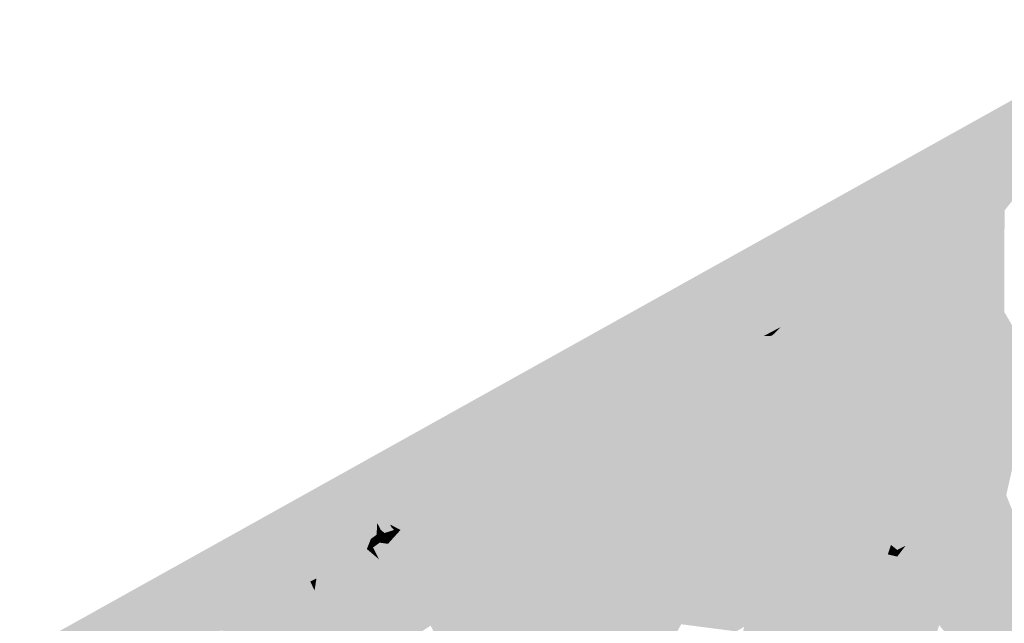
# Model space of a CAD drawing. Header units: metres. Extents: x 164696 to 183842, y 382615 to 387356.
# Tile 449 of 656: x 182644.88 to 182649.13, y 386615.56 to 386618.17. Entities that reach past the tile are written whole.
import ezdxf

# ---------------------------------------------------------------- set-up
doc = ezdxf.new("R2010")
doc.units = ezdxf.units.M
doc.layers.add('C3D-SURFACE_TINSURFACE', color=7, linetype='Continuous')

msp = doc.modelspace()

# ---------------------------------------------------------------- linework, layer by layer
at = {"layer": 'C3D-SURFACE_TINSURFACE', "color": 11, "linetype": 'Continuous', "lineweight": -3, "true_color": 0xff8585}
for points in [[(182649.7922, 386618.1737), (182644.8776, 386615.4343), (182646.3203, 386616.1903)], [(182649.7922, 386618.1737), (182646.3203, 386616.1903), (182647.9868, 386617.0392)], [(182649.7922, 386618.1737), (182647.9868, 386617.0392), (182648.8307, 386617.1893)], [(182649.0096, 386617.2774), (182649.7922, 386618.1737), (182648.8307, 386617.1893)], [(182649.0096, 386617.2774), (182649.042, 386617.2957), (182649.7922, 386618.1737)], [(182649.0744, 386617.3139), (182649.7922, 386618.1737), (182649.042, 386617.2957)], [(182649.0744, 386617.3139), (182649.1067, 386617.3321), (182649.7922, 386618.1737)], [(182649.1067, 386617.3321), (182649.1356, 386617.3486), (182649.7922, 386618.1737)], [(182649.0744, 386617.3139), (182649.042, 386617.2957), (182649.0797, 386616.9442)], [(182649.0744, 386617.3139), (182649.0797, 386616.9442), (182649.1067, 386617.3321)], [(182649.1067, 386617.3321), (182649.0797, 386616.9442), (182649.1346, 386616.91)], [(182649.1067, 386617.3321), (182649.1346, 386616.91), (182649.1356, 386617.3486)], [(182648.9772, 386617.2592), (182649.0096, 386617.2774), (182648.8307, 386617.1893)], [(182648.9772, 386617.2592), (182649.0797, 386616.9442), (182649.0096, 386617.2774)], [(182649.0096, 386617.2774), (182649.0797, 386616.9442), (182649.042, 386617.2957)], [(182648.9772, 386617.2592), (182648.8307, 386617.1893), (182648.9448, 386617.241)], [(182648.9448, 386617.241), (182648.8307, 386617.1893), (182648.9124, 386617.2228)], [(182649.0797, 386616.9442), (182648.9448, 386617.241), (182648.9124, 386617.2228)], [(182648.9772, 386617.2592), (182648.9448, 386617.241), (182649.0797, 386616.9442)], [(182648.787, 386617.1684), (182648.8307, 386617.1893), (182647.9868, 386617.0392)], [(182649.0797, 386616.9442), (182648.8307, 386617.1893), (182648.787, 386617.1684)], [(182648.9124, 386617.2228), (182648.8307, 386617.1893), (182648.88, 386617.2046)], [(182649.0797, 386616.9442), (182648.88, 386617.2046), (182648.8307, 386617.1893)], [(182649.0797, 386616.9442), (182648.9124, 386617.2228), (182648.88, 386617.2046)], [(182648.7432, 386617.1475), (182648.787, 386617.1684), (182647.9868, 386617.0392)], [(182648.6995, 386617.1265), (182648.7432, 386617.1475), (182647.9868, 386617.0392)], [(182649.0797, 386616.9442), (182648.7432, 386617.1475), (182648.6995, 386617.1265)], [(182649.0797, 386616.9442), (182648.787, 386617.1684), (182648.7432, 386617.1475)], [(182648.6558, 386617.1056), (182648.6995, 386617.1265), (182647.9868, 386617.0392)], [(182648.6121, 386617.0847), (182648.6558, 386617.1056), (182647.9868, 386617.0392)], [(182649.0797, 386616.9442), (182648.6558, 386617.1056), (182648.6121, 386617.0847)], [(182649.0797, 386616.9442), (182648.6995, 386617.1265), (182648.6558, 386617.1056)], [(182648.6121, 386617.0847), (182647.9868, 386617.0392), (182648.5732, 386617.0647)], [(182648.5732, 386617.0647), (182647.9868, 386617.0392), (182648.5417, 386617.0468)], [(182649.0797, 386616.9442), (182648.5732, 386617.0647), (182648.5417, 386617.0468)], [(182649.0797, 386616.9442), (182648.6121, 386617.0847), (182648.5732, 386617.0647)], [(182647.2856, 386616.3845), (182647.9868, 386617.0392), (182646.3203, 386616.1903)], [(182647.3154, 386616.3996), (182647.9868, 386617.0392), (182647.2856, 386616.3845)], [(182647.3154, 386616.3996), (182647.3452, 386616.4148), (182647.9868, 386617.0392)], [(182647.3452, 386616.4148), (182647.375, 386616.4299), (182647.9868, 386617.0392)], [(182647.4048, 386616.445), (182647.9868, 386617.0392), (182647.375, 386616.4299)], [(182647.4048, 386616.445), (182647.4346, 386616.4601), (182647.9868, 386617.0392)], [(182647.4346, 386616.4601), (182647.4644, 386616.4752), (182647.9868, 386617.0392)], [(182647.4644, 386616.4752), (182647.4942, 386616.4904), (182647.9868, 386617.0392)], [(182647.4942, 386616.4904), (182647.5639, 386616.523), (182647.9868, 386617.0392)], [(182647.5639, 386616.523), (182647.598, 386616.5412), (182647.9868, 386617.0392)], [(182647.598, 386616.5412), (182647.632, 386616.5594), (182647.9868, 386617.0392)], [(182647.632, 386616.5594), (182647.6661, 386616.5776), (182647.9868, 386617.0392)], [(182647.7001, 386616.5958), (182647.9868, 386617.0392), (182647.6661, 386616.5776)], [(182647.7001, 386616.5958), (182647.7342, 386616.614), (182647.9868, 386617.0392)], [(182647.7342, 386616.614), (182647.7682, 386616.6322), (182647.9868, 386617.0392)], [(182647.7682, 386616.6322), (182647.8118, 386616.6542), (182647.9868, 386617.0392)], [(182647.8118, 386616.6542), (182647.8609, 386616.6809), (182647.9868, 386617.0392)], [(182647.8609, 386616.6809), (182647.91, 386616.7076), (182647.9868, 386617.0392)], [(182648.0101, 386616.9974), (182647.9868, 386617.0392), (182647.91, 386616.7076)], [(182647.9868, 386617.0392), (182648.5102, 386617.0289), (182648.5417, 386617.0468)], [(182648.0101, 386616.9974), (182648.3178, 386616.9234), (182647.9868, 386617.0392)], [(182648.3178, 386616.9234), (182648.3526, 386616.9393), (182647.9868, 386617.0392)], [(182648.3841, 386616.9573), (182647.9868, 386617.0392), (182648.3526, 386616.9393)], [(182648.3841, 386616.9573), (182648.4156, 386616.9752), (182647.9868, 386617.0392)], [(182648.4156, 386616.9752), (182648.4472, 386616.9931), (182647.9868, 386617.0392)], [(182648.4472, 386616.9931), (182648.4787, 386617.011), (182647.9868, 386617.0392)], [(182647.9868, 386617.0392), (182648.4787, 386617.011), (182648.5102, 386617.0289)], [(182648.3374, 386616.4312), (182648.5102, 386617.0289), (182648.4787, 386617.011)], [(182649.0797, 386616.9442), (182648.5102, 386617.0289), (182648.3374, 386616.4312)], [(182649.0797, 386616.9442), (182648.5417, 386617.0468), (182648.5102, 386617.0289)], [(182648.0101, 386616.9974), (182647.91, 386616.7076), (182647.9591, 386616.7343)], [(182648.0273, 386616.9711), (182648.0101, 386616.9974), (182647.9591, 386616.7343)], [(182648.0444, 386616.9447), (182648.0273, 386616.9711), (182647.9591, 386616.7343)], [(182648.0273, 386616.9711), (182648.2807, 386616.9039), (182648.0101, 386616.9974)], [(182648.2807, 386616.9039), (182648.3178, 386616.9234), (182648.0101, 386616.9974)], [(182648.0444, 386616.9447), (182648.2807, 386616.9039), (182648.0273, 386616.9711)], [(182648.3044, 386616.492), (182648.4787, 386617.011), (182648.4472, 386616.9931)], [(182648.3044, 386616.492), (182648.3374, 386616.4312), (182648.4787, 386617.011)], [(182648.3044, 386616.492), (182648.4472, 386616.9931), (182648.4156, 386616.9752)], [(182648.3044, 386616.492), (182648.4156, 386616.9752), (182648.3841, 386616.9573)], [(182648.0444, 386616.9447), (182647.9591, 386616.7343), (182648.0081, 386616.7611)], [(182648.0616, 386616.9183), (182648.0444, 386616.9447), (182648.0081, 386616.7611)], [(182648.0444, 386616.9447), (182648.0616, 386616.9183), (182648.2436, 386616.8844)], [(182648.0444, 386616.9447), (182648.2436, 386616.8844), (182648.2807, 386616.9039)], [(182648.2331, 386616.6026), (182648.3526, 386616.9393), (182648.3178, 386616.9234)], [(182648.2331, 386616.6026), (182648.2488, 386616.5775), (182648.3526, 386616.9393)], [(182648.3526, 386616.9393), (182648.2488, 386616.5775), (182648.2645, 386616.5524)], [(182648.3841, 386616.9573), (182648.3526, 386616.9393), (182648.2645, 386616.5524)], [(182648.2802, 386616.5273), (182648.3841, 386616.9573), (182648.2645, 386616.5524)], [(182648.3044, 386616.492), (182648.3841, 386616.9573), (182648.2802, 386616.5273)], [(182649.0797, 386616.9442), (182648.3374, 386616.4312), (182648.3704, 386616.3705)], [(182649.197, 386616.7932), (182649.0797, 386616.9442), (182648.3704, 386616.3705)], [(182649.197, 386616.7932), (182649.1811, 386616.8252), (182649.0797, 386616.9442)], [(182649.1811, 386616.8252), (182649.1653, 386616.8572), (182649.0797, 386616.9442)], [(182649.1653, 386616.8572), (182649.1346, 386616.91), (182649.0797, 386616.9442)], [(182648.0616, 386616.9183), (182648.0081, 386616.7611), (182648.0582, 386616.7869)], [(182648.0787, 386616.8919), (182648.0616, 386616.9183), (182648.0582, 386616.7869)], [(182648.0959, 386616.8655), (182648.0787, 386616.8919), (182648.0582, 386616.7869)], [(182648.0616, 386616.9183), (182648.0787, 386616.8919), (182648.2065, 386616.8649)], [(182648.0616, 386616.9183), (182648.2065, 386616.8649), (182648.2436, 386616.8844)], [(182648.0959, 386616.8655), (182648.1694, 386616.8454), (182648.0787, 386616.8919)], [(182648.0787, 386616.8919), (182648.1694, 386616.8454), (182648.2065, 386616.8649)], [(182648.2018, 386616.6527), (182648.2807, 386616.9039), (182648.2436, 386616.8844)], [(182648.2175, 386616.6277), (182648.2807, 386616.9039), (182648.2018, 386616.6527)], [(182648.2175, 386616.6277), (182648.3178, 386616.9234), (182648.2807, 386616.9039)], [(182648.2175, 386616.6277), (182648.2331, 386616.6026), (182648.3178, 386616.9234)], [(182648.0959, 386616.8655), (182648.0582, 386616.7869), (182648.0953, 386616.8064)], [(182648.0959, 386616.8655), (182648.0953, 386616.8064), (182648.1323, 386616.8259)], [(182648.0959, 386616.8655), (182648.1323, 386616.8259), (182648.1694, 386616.8454)], [(182648.1293, 386616.8068), (182648.1694, 386616.8454), (182648.1323, 386616.8259)], [(182648.1293, 386616.8068), (182648.1674, 386616.7275), (182648.1694, 386616.8454)], [(182648.1674, 386616.7275), (182648.2436, 386616.8844), (182648.2065, 386616.8649)], [(182648.1674, 386616.7275), (182648.1861, 386616.6778), (182648.2436, 386616.8844)], [(182648.1674, 386616.7275), (182648.2065, 386616.8649), (182648.1694, 386616.8454)], [(182648.1861, 386616.6778), (182648.2018, 386616.6527), (182648.2436, 386616.8844)], [(182648.1674, 386616.7275), (182648.0953, 386616.8064), (182648.0582, 386616.7869)], [(182648.1293, 386616.8068), (182648.1323, 386616.8259), (182648.0953, 386616.8064)], [(182648.1674, 386616.7275), (182648.1293, 386616.8068), (182648.0953, 386616.8064)], [(182648.1861, 386616.6778), (182648.0081, 386616.7611), (182647.9591, 386616.7343)], [(182648.1674, 386616.7275), (182648.0582, 386616.7869), (182648.0081, 386616.7611)], [(182648.1674, 386616.7275), (182648.0081, 386616.7611), (182648.1861, 386616.6778)], [(182649.197, 386616.7932), (182648.3704, 386616.3705), (182649.218, 386616.7428)], [(182648.2018, 386616.6527), (182647.9591, 386616.7343), (182647.91, 386616.7076)], [(182648.1861, 386616.6778), (182647.9591, 386616.7343), (182648.2018, 386616.6527)], [(182648.3704, 386616.3705), (182648.3993, 386616.3143), (182649.218, 386616.7428)], [(182648.4244, 386616.2748), (182649.218, 386616.7428), (182648.3993, 386616.3143)], [(182648.4244, 386616.2748), (182649.233, 386616.7107), (182649.218, 386616.7428)], [(182647.8118, 386616.6542), (182648.2645, 386616.5524), (182647.8609, 386616.6809)], [(182648.2331, 386616.6026), (182647.91, 386616.7076), (182647.8609, 386616.6809)], [(182648.2331, 386616.6026), (182647.8609, 386616.6809), (182648.2488, 386616.5775)], [(182647.8609, 386616.6809), (182648.2645, 386616.5524), (182648.2488, 386616.5775)], [(182648.2175, 386616.6277), (182648.2018, 386616.6527), (182647.91, 386616.7076)], [(182648.2331, 386616.6026), (182648.2175, 386616.6277), (182647.91, 386616.7076)], [(182648.4244, 386616.2748), (182648.4495, 386616.2353), (182649.233, 386616.7107)], [(182649.233, 386616.7107), (182648.4495, 386616.2353), (182649.248, 386616.6786)], [(182648.4495, 386616.2353), (182649.0531, 386616.0804), (182649.248, 386616.6786)], [(182649.2629, 386616.6464), (182649.248, 386616.6786), (182649.0531, 386616.0804)], [(182648.3374, 386616.4312), (182647.7682, 386616.6322), (182647.7342, 386616.614)], [(182648.2802, 386616.5273), (182647.8118, 386616.6542), (182647.7682, 386616.6322)], [(182648.3044, 386616.492), (182648.2802, 386616.5273), (182647.7682, 386616.6322)], [(182648.3044, 386616.492), (182647.7682, 386616.6322), (182648.3374, 386616.4312)], [(182648.2802, 386616.5273), (182648.2645, 386616.5524), (182647.8118, 386616.6542)], [(182649.0771, 386616.0932), (182649.2629, 386616.6464), (182649.0531, 386616.0804)], [(182649.1011, 386616.106), (182649.2629, 386616.6464), (182649.0771, 386616.0932)], [(182649.1011, 386616.106), (182649.143, 386616.1184), (182649.2629, 386616.6464)], [(182647.5097, 386615.9724), (182647.7001, 386616.5958), (182647.6661, 386616.5776)], [(182647.5097, 386615.9724), (182647.5301, 386615.9383), (182647.7001, 386616.5958)], [(182647.5301, 386615.9383), (182648.3374, 386616.4312), (182647.7001, 386616.5958)], [(182648.3374, 386616.4312), (182647.7342, 386616.614), (182647.7001, 386616.5958)], [(182647.4389, 386616.1014), (182647.632, 386616.5594), (182647.598, 386616.5412)], [(182647.5097, 386615.9724), (182647.632, 386616.5594), (182647.4389, 386616.1014)], [(182647.5097, 386615.9724), (182647.6661, 386616.5776), (182647.632, 386616.5594)], [(182647.5639, 386616.523), (182647.4389, 386616.1014), (182647.598, 386616.5412)], [(182647.5299, 386616.5048), (182647.4389, 386616.1014), (182647.5639, 386616.523)], [(182647.4942, 386616.4904), (182647.4389, 386616.1014), (182647.5299, 386616.5048)], [(182647.4942, 386616.4904), (182647.5299, 386616.5048), (182647.5639, 386616.523)], [(182647.4048, 386616.445), (182647.4389, 386616.1014), (182647.4346, 386616.4601)], [(182647.4346, 386616.4601), (182647.4389, 386616.1014), (182647.4644, 386616.4752)], [(182647.4644, 386616.4752), (182647.4389, 386616.1014), (182647.4942, 386616.4904)], [(182647.375, 386616.4299), (182647.3452, 386616.4148), (182647.4389, 386616.1014)], [(182647.4048, 386616.445), (182647.375, 386616.4299), (182647.4389, 386616.1014)], [(182648.3704, 386616.3705), (182648.3374, 386616.4312), (182647.5301, 386615.9383)], [(182647.2558, 386616.3694), (182647.2856, 386616.3845), (182646.3203, 386616.1903)], [(182647.4389, 386616.1014), (182647.2856, 386616.3845), (182647.2558, 386616.3694)], [(182647.3154, 386616.3996), (182647.2856, 386616.3845), (182647.4389, 386616.1014)], [(182647.3452, 386616.4148), (182647.3154, 386616.3996), (182647.4389, 386616.1014)], [(182647.2247, 386616.3501), (182647.2558, 386616.3694), (182646.3203, 386616.1903)], [(182647.1731, 386616.3205), (182647.2247, 386616.3501), (182646.3203, 386616.1903)], [(182647.1731, 386616.3205), (182647.4389, 386616.1014), (182647.2247, 386616.3501)], [(182647.4389, 386616.1014), (182647.2558, 386616.3694), (182647.2247, 386616.3501)], [(182648.3704, 386616.3705), (182647.5301, 386615.9383), (182647.5505, 386615.9042)], [(182648.3993, 386616.3143), (182648.3704, 386616.3705), (182647.5505, 386615.9042)], [(182647.1215, 386616.2908), (182647.1731, 386616.3205), (182646.3203, 386616.1903)], [(182647.1215, 386616.2908), (182646.3203, 386616.1903), (182647.0699, 386616.2612)], [(182647.1215, 386616.2908), (182647.0699, 386616.2612), (182647.4389, 386616.1014)], [(182647.1731, 386616.3205), (182647.1215, 386616.2908), (182647.4389, 386616.1014)], [(182647.578, 386615.8497), (182648.3993, 386616.3143), (182647.5505, 386615.9042)], [(182648.2144, 386615.6598), (182648.3993, 386616.3143), (182647.578, 386615.8497)], [(182648.239, 386615.6726), (182648.3993, 386616.3143), (182648.2144, 386615.6598)], [(182648.239, 386615.6726), (182648.4244, 386616.2748), (182648.3993, 386616.3143)], [(182647.0183, 386616.2315), (182647.0699, 386616.2612), (182646.3203, 386616.1903)], [(182647.4389, 386616.1014), (182647.0699, 386616.2612), (182647.0183, 386616.2315)], [(182648.4244, 386616.2748), (182648.239, 386615.6726), (182648.2636, 386615.6853)], [(182648.4244, 386616.2748), (182648.2636, 386615.6853), (182648.2881, 386615.698)], [(182648.4244, 386616.2748), (182648.2881, 386615.698), (182648.4495, 386616.2353)], [(182646.9728, 386616.2036), (182647.0183, 386616.2315), (182646.3203, 386616.1903)], [(182647.4629, 386616.0422), (182647.0183, 386616.2315), (182646.9728, 386616.2036)], [(182647.4629, 386616.0422), (182647.4389, 386616.1014), (182647.0183, 386616.2315)], [(182648.3127, 386615.7108), (182648.4495, 386616.2353), (182648.2881, 386615.698)], [(182648.4495, 386616.2353), (182648.3127, 386615.7108), (182648.3373, 386615.7235)], [(182648.4747, 386616.1958), (182648.4495, 386616.2353), (182648.3373, 386615.7235)], [(182648.4495, 386616.2353), (182649.0292, 386616.0676), (182649.0531, 386616.0804)], [(182648.4495, 386616.2353), (182648.4747, 386616.1958), (182649.0292, 386616.0676)], [(182645.8204, 386615.5723), (182646.3203, 386616.1903), (182644.8776, 386615.4343)], [(182645.8204, 386615.5723), (182645.919, 386615.6352), (182646.3203, 386616.1903)], [(182645.9459, 386615.6488), (182646.3203, 386616.1903), (182645.919, 386615.6352)], [(182645.9728, 386615.6625), (182646.3203, 386616.1903), (182645.9459, 386615.6488)], [(182645.9996, 386615.6761), (182646.3203, 386616.1903), (182645.9728, 386615.6625)], [(182645.9996, 386615.6761), (182646.0265, 386615.6897), (182646.3203, 386616.1903)], [(182646.0265, 386615.6897), (182646.0534, 386615.7033), (182646.3203, 386616.1903)], [(182646.0534, 386615.7033), (182646.0803, 386615.717), (182646.3203, 386616.1903)], [(182646.0803, 386615.717), (182646.1071, 386615.7306), (182646.3203, 386616.1903)], [(182646.1071, 386615.7306), (182646.1933, 386615.8862), (182646.3203, 386616.1903)], [(182646.3203, 386616.1903), (182646.1875, 386615.8299), (182646.1734, 386615.7643)], [(182646.3203, 386616.1903), (182646.1734, 386615.7643), (182646.2024, 386615.7794)], [(182646.3203, 386616.1903), (182646.1933, 386615.8862), (182646.1875, 386615.8299)], [(182646.3203, 386616.1903), (182646.2024, 386615.7794), (182646.2465, 386615.8057)], [(182646.3203, 386616.1903), (182646.2465, 386615.8057), (182646.351, 386616.1398)], [(182646.9483, 386616.19), (182646.9728, 386616.2036), (182646.3203, 386616.1903)], [(182646.3203, 386616.1903), (182646.351, 386616.1398), (182646.682, 386616.0471)], [(182646.7276, 386616.0669), (182646.3203, 386616.1903), (182646.682, 386616.0471)], [(182646.7521, 386616.0806), (182646.3203, 386616.1903), (182646.7276, 386616.0669)], [(182646.7766, 386616.0942), (182646.3203, 386616.1903), (182646.7521, 386616.0806)], [(182646.7766, 386616.0942), (182646.8012, 386616.1079), (182646.3203, 386616.1903)], [(182646.8012, 386616.1079), (182646.8257, 386616.1216), (182646.3203, 386616.1903)], [(182646.8257, 386616.1216), (182646.8502, 386616.1353), (182646.3203, 386616.1903)], [(182646.8502, 386616.1353), (182646.8747, 386616.1489), (182646.3203, 386616.1903)], [(182646.8992, 386616.1626), (182646.3203, 386616.1903), (182646.8747, 386616.1489)], [(182646.9237, 386616.1763), (182646.3203, 386616.1903), (182646.8992, 386616.1626)], [(182646.9237, 386616.1763), (182646.9483, 386616.19), (182646.3203, 386616.1903)], [(182647.4765, 386616.0164), (182646.8992, 386616.1626), (182646.8747, 386616.1489)], [(182647.4765, 386616.0164), (182646.9237, 386616.1763), (182646.8992, 386616.1626)], [(182647.4765, 386616.0164), (182646.9483, 386616.19), (182646.9237, 386616.1763)], [(182647.4629, 386616.0422), (182646.9728, 386616.2036), (182646.9483, 386616.19)], [(182647.4765, 386616.0164), (182647.4629, 386616.0422), (182646.9483, 386616.19)], [(182648.4747, 386616.1958), (182648.3373, 386615.7235), (182648.3618, 386615.7362)], [(182648.4998, 386616.1563), (182648.4747, 386616.1958), (182648.3618, 386615.7362)], [(182648.4747, 386616.1958), (182649.0052, 386616.0548), (182649.0292, 386616.0676)], [(182648.4747, 386616.1958), (182648.9812, 386616.0421), (182649.0052, 386616.0548)], [(182648.4747, 386616.1958), (182648.4998, 386616.1563), (182648.9812, 386616.0421)], [(182646.2905, 386615.8321), (182646.351, 386616.1398), (182646.2465, 386615.8057)], [(182646.2905, 386615.8321), (182646.3922, 386616.0574), (182646.351, 386616.1398)], [(182646.351, 386616.1398), (182646.3922, 386616.0574), (182646.6294, 386616.0205)], [(182646.682, 386616.0471), (182646.351, 386616.1398), (182646.6294, 386616.0205)], [(182646.8257, 386616.1216), (182646.6951, 386615.7284), (182646.6473, 386615.5678)], [(182646.8257, 386616.1216), (182646.6473, 386615.5678), (182646.6543, 386615.5536)], [(182646.8257, 386616.1216), (182646.6543, 386615.5536), (182646.8502, 386616.1353)], [(182646.8502, 386616.1353), (182646.6543, 386615.5536), (182646.6852, 386615.4919)], [(182646.8502, 386616.1353), (182646.6852, 386615.4919), (182646.8747, 386616.1489)], [(182647.4765, 386616.0164), (182646.8747, 386616.1489), (182646.6852, 386615.4919)], [(182646.8012, 386616.1079), (182646.6951, 386615.7284), (182646.8257, 386616.1216)], [(182648.4998, 386616.1563), (182648.3618, 386615.7362), (182648.4287, 386615.7637)], [(182648.4998, 386616.1563), (182648.4287, 386615.7637), (182648.5408, 386616.0966)], [(182648.4998, 386616.1563), (182648.5265, 386616.123), (182648.9812, 386616.0421)], [(182648.4998, 386616.1563), (182648.5408, 386616.0966), (182648.5265, 386616.123)], [(182648.5265, 386616.123), (182648.9572, 386616.0293), (182648.9812, 386616.0421)], [(182648.5265, 386616.123), (182648.9332, 386616.0165), (182648.9572, 386616.0293)], [(182648.5265, 386616.123), (182648.9092, 386616.0037), (182648.9332, 386616.0165)], [(182648.5265, 386616.123), (182648.5408, 386616.0966), (182648.9092, 386616.0037)], [(182646.7521, 386616.0806), (182646.7276, 386616.0669), (182646.6029, 386615.6581)], [(182646.7521, 386616.0806), (182646.6029, 386615.6581), (182646.6132, 386615.6372)], [(182646.7521, 386616.0806), (182646.6132, 386615.6372), (182646.6145, 386615.6346)], [(182646.7521, 386616.0806), (182646.6145, 386615.6346), (182646.6535, 386615.7247)], [(182646.7766, 386616.0942), (182646.7521, 386616.0806), (182646.6535, 386615.7247)], [(182646.7766, 386616.0942), (182646.6535, 386615.7247), (182646.655, 386615.7147)], [(182646.7766, 386616.0942), (182646.655, 386615.7147), (182646.6695, 386615.7201)], [(182646.7766, 386616.0942), (182646.6695, 386615.7201), (182646.6756, 386615.7236)], [(182646.7766, 386616.0942), (182646.6756, 386615.7236), (182646.8012, 386616.1079)], [(182646.8012, 386616.1079), (182646.6756, 386615.7236), (182646.6833, 386615.7079)], [(182646.8012, 386616.1079), (182646.6833, 386615.7079), (182646.6951, 386615.7284)], [(182647.5097, 386615.9724), (182647.4389, 386616.1014), (182647.4629, 386616.0422)], [(182648.4287, 386615.7637), (182648.5551, 386616.0703), (182648.5408, 386616.0966)], [(182648.9092, 386616.0037), (182648.5408, 386616.0966), (182648.8852, 386615.991)], [(182648.5551, 386616.0703), (182648.8852, 386615.991), (182648.5408, 386616.0966)], [(182649.0531, 386616.0804), (182648.9049, 386615.4935), (182649.446, 386615.3444)], [(182649.0531, 386616.0804), (182649.0292, 386616.0676), (182648.9049, 386615.4935)], [(182649.143, 386616.1184), (182649.0531, 386616.0804), (182649.446, 386615.3444)], [(182649.0771, 386616.0932), (182649.0531, 386616.0804), (182649.143, 386616.1184)], [(182649.1011, 386616.106), (182649.0771, 386616.0932), (182649.143, 386616.1184)], [(182646.2905, 386615.8321), (182646.3345, 386615.8585), (182646.3922, 386616.0574)], [(182646.3345, 386615.8585), (182646.4077, 386616.0274), (182646.3922, 386616.0574)], [(182646.3922, 386616.0574), (182646.4077, 386616.0274), (182646.5768, 386615.994)], [(182646.3922, 386616.0574), (182646.5768, 386615.994), (182646.6294, 386616.0205)], [(182646.7276, 386616.0669), (182646.682, 386616.0471), (182646.572, 386615.7208)], [(182646.7276, 386616.0669), (182646.572, 386615.7208), (182646.5823, 386615.6999)], [(182646.572, 386615.7208), (182646.682, 386616.0471), (182646.6294, 386616.0205)], [(182646.7276, 386616.0669), (182646.5823, 386615.6999), (182646.5926, 386615.679)], [(182646.7276, 386616.0669), (182646.5926, 386615.679), (182646.6029, 386615.6581)], [(182647.5097, 386615.9724), (182647.4629, 386616.0422), (182647.4765, 386616.0164)], [(182648.4962, 386615.7963), (182648.5551, 386616.0703), (182648.4287, 386615.7637)], [(182648.4962, 386615.7963), (182648.5695, 386616.044), (182648.5551, 386616.0703)], [(182648.4962, 386615.7963), (182648.5838, 386616.0176), (182648.5695, 386616.044)], [(182648.5551, 386616.0703), (182648.852, 386615.9738), (182648.8852, 386615.991)], [(182648.5695, 386616.044), (182648.852, 386615.9738), (182648.5551, 386616.0703)], [(182648.5695, 386616.044), (182648.816, 386615.9552), (182648.852, 386615.9738)], [(182648.5695, 386616.044), (182648.5838, 386616.0176), (182648.816, 386615.9552)], [(182648.9572, 386616.0293), (182648.853, 386615.5554), (182648.9812, 386616.0421)], [(182648.9812, 386616.0421), (182648.853, 386615.5554), (182648.9049, 386615.4935)], [(182649.0292, 386616.0676), (182649.0052, 386616.0548), (182648.9049, 386615.4935)], [(182649.0052, 386616.0548), (182648.9812, 386616.0421), (182648.9049, 386615.4935)], [(182646.3345, 386615.8585), (182646.3899, 386615.9403), (182646.4077, 386616.0274)], [(182646.4233, 386615.9974), (182646.4077, 386616.0274), (182646.3899, 386615.9403)], [(182646.4233, 386615.9974), (182646.3899, 386615.9403), (182646.396, 386615.9287)], [(182646.4233, 386615.9974), (182646.396, 386615.9287), (182646.4207, 386615.9467)], [(182646.4077, 386616.0274), (182646.4233, 386615.9974), (182646.485, 386615.9791)], [(182646.4077, 386616.0274), (182646.485, 386615.9791), (182646.4789, 386615.9908)], [(182646.4077, 386616.0274), (182646.4789, 386615.9908), (182646.5549, 386615.9829)], [(182646.4077, 386616.0274), (182646.5549, 386615.9829), (182646.5768, 386615.994)], [(182646.4389, 386615.9675), (182646.4233, 386615.9974), (182646.4207, 386615.9467)], [(182646.4389, 386615.9675), (182646.485, 386615.9791), (182646.4233, 386615.9974)], [(182646.572, 386615.7208), (182646.5768, 386615.994), (182646.5549, 386615.9829)], [(182646.572, 386615.7208), (182646.6294, 386616.0205), (182646.5768, 386615.994)], [(182647.4765, 386616.0164), (182646.6852, 386615.4919), (182647.5301, 386615.9383)], [(182647.5097, 386615.9724), (182647.4765, 386616.0164), (182647.5301, 386615.9383)], [(182648.5982, 386615.9913), (182648.5838, 386616.0176), (182648.4962, 386615.7963)], [(182648.5838, 386616.0176), (182648.78, 386615.9366), (182648.816, 386615.9552)], [(182648.5982, 386615.9913), (182648.78, 386615.9366), (182648.5838, 386616.0176)], [(182648.9092, 386616.0037), (182648.8026, 386615.6245), (182648.8278, 386615.59)], [(182648.9092, 386616.0037), (182648.8852, 386615.991), (182648.8026, 386615.6245)], [(182648.9332, 386616.0165), (182648.8278, 386615.59), (182648.853, 386615.5554)], [(182648.9092, 386616.0037), (182648.8278, 386615.59), (182648.9332, 386616.0165)], [(182648.9332, 386616.0165), (182648.853, 386615.5554), (182648.9572, 386616.0293)], [(182646.4389, 386615.9675), (182646.4207, 386615.9467), (182646.4253, 386615.9313)], [(182646.4544, 386615.9375), (182646.4389, 386615.9675), (182646.4253, 386615.9313)], [(182646.4389, 386615.9675), (182646.497, 386615.9675), (182646.485, 386615.9791)], [(182646.4389, 386615.9675), (182646.4544, 386615.9375), (182646.463, 386615.9392)], [(182646.4389, 386615.9675), (182646.463, 386615.9392), (182646.4552, 386615.9542)], [(182646.4389, 386615.9675), (182646.4552, 386615.9542), (182646.497, 386615.9675)], [(182646.47, 386615.9075), (182646.5084, 386615.95), (182646.4708, 386615.9252)], [(182646.572, 386615.7208), (182646.5084, 386615.95), (182646.47, 386615.9075)], [(182646.572, 386615.7208), (182646.5371, 386615.9011), (182646.5084, 386615.95)], [(182646.572, 386615.7208), (182646.5549, 386615.9829), (182646.5371, 386615.9011)], [(182648.5982, 386615.9913), (182648.4962, 386615.7963), (182648.5636, 386615.8289)], [(182648.5982, 386615.9913), (182648.5636, 386615.8289), (182648.6125, 386615.965)], [(182648.6125, 386615.965), (182648.5636, 386615.8289), (182648.6269, 386615.9386)], [(182648.5982, 386615.9913), (182648.6125, 386615.965), (182648.78, 386615.9366)], [(182648.6125, 386615.965), (182648.7439, 386615.918), (182648.78, 386615.9366)], [(182648.6125, 386615.965), (182648.6269, 386615.9386), (182648.7439, 386615.918)], [(182648.7253, 386615.7515), (182648.7521, 386615.7012), (182648.816, 386615.9552)], [(182648.7253, 386615.7515), (182648.816, 386615.9552), (182648.78, 386615.9366)], [(182648.7521, 386615.7012), (182648.7774, 386615.659), (182648.852, 386615.9738)], [(182648.816, 386615.9552), (182648.7521, 386615.7012), (182648.852, 386615.9738)], [(182648.8852, 386615.991), (182648.7774, 386615.659), (182648.8026, 386615.6245)], [(182648.8852, 386615.991), (182648.852, 386615.9738), (182648.7774, 386615.659)], [(182646.3345, 386615.8585), (182646.3614, 386615.8746), (182646.3899, 386615.9403)], [(182646.47, 386615.9075), (182646.4339, 386615.9124), (182646.4052, 386615.8915)], [(182646.572, 386615.7208), (182646.47, 386615.9075), (182646.4052, 386615.8915)], [(182646.4544, 386615.9375), (182646.4253, 386615.9313), (182646.4303, 386615.9217)], [(182646.47, 386615.9075), (182646.4544, 386615.9375), (182646.4303, 386615.9217)], [(182646.47, 386615.9075), (182646.4303, 386615.9217), (182646.4339, 386615.9124)], [(182646.47, 386615.9075), (182646.463, 386615.9392), (182646.4544, 386615.9375)], [(182646.47, 386615.9075), (182646.4708, 386615.9252), (182646.463, 386615.9392)], [(182647.5301, 386615.9383), (182646.6852, 386615.4919), (182646.7072, 386615.4522)], [(182647.5505, 386615.9042), (182647.5301, 386615.9383), (182646.7072, 386615.4522)], [(182648.631, 386615.8616), (182648.6269, 386615.9386), (182648.5636, 386615.8289)], [(182648.7439, 386615.918), (182648.6269, 386615.9386), (182648.7079, 386615.8995)], [(182648.7079, 386615.8995), (182648.6269, 386615.9386), (182648.6447, 386615.9026)], [(182648.631, 386615.8616), (182648.6447, 386615.9026), (182648.6269, 386615.9386)], [(182648.6984, 386615.8019), (182648.7253, 386615.7515), (182648.7439, 386615.918)], [(182648.6984, 386615.8019), (182648.7439, 386615.918), (182648.7079, 386615.8995)], [(182648.7439, 386615.918), (182648.7253, 386615.7515), (182648.78, 386615.9366)], [(182646.1071, 386615.7306), (182646.1277, 386615.741), (182646.1933, 386615.8862)], [(182646.572, 386615.7208), (182646.3614, 386615.8746), (182646.3345, 386615.8585)], [(182646.572, 386615.7208), (182646.4307, 386615.8407), (182646.3614, 386615.8746)], [(182646.572, 386615.7208), (182646.4052, 386615.8915), (182646.4307, 386615.8407)], [(182647.5505, 386615.9042), (182646.7072, 386615.4522), (182646.7291, 386615.4124)], [(182647.578, 386615.8497), (182647.5505, 386615.9042), (182646.7291, 386615.4124)], [(182648.6719, 386615.8809), (182648.6447, 386615.9026), (182648.631, 386615.8616)], [(182648.6716, 386615.8522), (182648.6719, 386615.8809), (182648.631, 386615.8616)], [(182648.7079, 386615.8995), (182648.6447, 386615.9026), (182648.6719, 386615.8809)], [(182648.6716, 386615.8522), (182648.6984, 386615.8019), (182648.7079, 386615.8995)], [(182648.6716, 386615.8522), (182648.7079, 386615.8995), (182648.6719, 386615.8809)], [(182646.572, 386615.7208), (182646.2905, 386615.8321), (182646.2465, 386615.8057)], [(182646.572, 386615.7208), (182646.3345, 386615.8585), (182646.2905, 386615.8321)], [(182647.578, 386615.8497), (182646.7291, 386615.4124), (182647.4054, 386615.2366)], [(182647.4303, 386615.2508), (182647.578, 386615.8497), (182647.4054, 386615.2366)], [(182647.6022, 386615.8057), (182647.578, 386615.8497), (182647.4303, 386615.2508)], [(182648.2144, 386615.6598), (182647.578, 386615.8497), (182648.1899, 386615.6471)], [(182648.1899, 386615.6471), (182647.578, 386615.8497), (182647.6022, 386615.8057)], [(182648.4962, 386615.7963), (182648.7253, 386615.7515), (182648.5636, 386615.8289)], [(182648.6984, 386615.8019), (182648.631, 386615.8616), (182648.5636, 386615.8289)], [(182648.6984, 386615.8019), (182648.5636, 386615.8289), (182648.7253, 386615.7515)], [(182648.6984, 386615.8019), (182648.6716, 386615.8522), (182648.631, 386615.8616)], [(182646.2024, 386615.7794), (182646.1734, 386615.7643), (182646.4129, 386615.6978)], [(182646.5926, 386615.679), (182646.2465, 386615.8057), (182646.2024, 386615.7794)], [(182646.5926, 386615.679), (182646.2024, 386615.7794), (182646.6029, 386615.6581)], [(182646.2024, 386615.7794), (182646.6132, 386615.6372), (182646.6029, 386615.6581)], [(182646.2024, 386615.7794), (182646.4129, 386615.6978), (182646.6145, 386615.6346)], [(182646.2024, 386615.7794), (182646.6145, 386615.6346), (182646.6132, 386615.6372)], [(182646.5823, 386615.6999), (182646.572, 386615.7208), (182646.2465, 386615.8057)], [(182646.5823, 386615.6999), (182646.2465, 386615.8057), (182646.5926, 386615.679)], [(182647.6022, 386615.8057), (182647.4303, 386615.2508), (182647.4551, 386615.265)], [(182647.6022, 386615.8057), (182647.4551, 386615.265), (182647.4799, 386615.2792)], [(182647.6363, 386615.7429), (182647.6022, 386615.8057), (182647.4799, 386615.2792)], [(182648.1899, 386615.6471), (182647.6022, 386615.8057), (182648.1653, 386615.6343)], [(182647.6022, 386615.8057), (182648.1408, 386615.6216), (182648.1653, 386615.6343)], [(182648.1408, 386615.6216), (182647.6022, 386615.8057), (182648.1121, 386615.608)], [(182648.1121, 386615.608), (182647.6022, 386615.8057), (182647.6363, 386615.7429)], [(182648.4962, 386615.7963), (182648.4287, 386615.7637), (182648.7521, 386615.7012)], [(182648.4962, 386615.7963), (182648.7521, 386615.7012), (182648.7253, 386615.7515)], [(182646.0806, 386615.273), (182646.1223, 386615.6411), (182646.1277, 386615.741)], [(182646.0806, 386615.273), (182646.1277, 386615.741), (182646.1071, 386615.7306)], [(182647.6363, 386615.7429), (182647.4799, 386615.2792), (182647.5048, 386615.2934)], [(182647.6363, 386615.7429), (182647.5048, 386615.2934), (182647.5296, 386615.3076)], [(182647.6363, 386615.7429), (182647.5296, 386615.3076), (182647.6508, 386615.717)], [(182648.1121, 386615.608), (182647.6363, 386615.7429), (182647.6508, 386615.717)], [(182648.3373, 386615.7235), (182648.8026, 386615.6245), (182648.3618, 386615.7362)], [(182648.4287, 386615.7637), (182648.3618, 386615.7362), (182648.8026, 386615.6245)], [(182648.4287, 386615.7637), (182648.7774, 386615.659), (182648.7521, 386615.7012)], [(182648.4287, 386615.7637), (182648.8026, 386615.6245), (182648.7774, 386615.659)], [(182646.0534, 386615.7033), (182646.0245, 386615.3122), (182646.0803, 386615.717)], [(182646.0803, 386615.717), (182646.0245, 386615.3122), (182646.0806, 386615.273)], [(182646.0265, 386615.6897), (182646.0245, 386615.3122), (182646.0534, 386615.7033)], [(182646.0803, 386615.717), (182646.0806, 386615.273), (182646.1071, 386615.7306)], [(182646.0806, 386615.273), (182646.1523, 386615.7059), (182646.1223, 386615.6411)], [(182646.0806, 386615.273), (182646.1593, 386615.6954), (182646.1523, 386615.7059)], [(182646.0806, 386615.273), (182646.1467, 386615.2169), (182646.1593, 386615.6954)], [(182646.1467, 386615.2169), (182646.5122, 386615.5231), (182646.1593, 386615.6954)], [(182647.6508, 386615.717), (182647.5296, 386615.3076), (182647.5545, 386615.3218)], [(182647.6652, 386615.6912), (182647.6508, 386615.717), (182647.5545, 386615.3218)], [(182648.1121, 386615.608), (182647.6508, 386615.717), (182648.0781, 386615.5881)], [(182648.0781, 386615.5881), (182647.6508, 386615.717), (182647.6652, 386615.6912)], [(182648.2881, 386615.698), (182648.2636, 386615.6853), (182648.6555, 386614.9737)], [(182648.3127, 386615.7108), (182648.2881, 386615.698), (182648.6555, 386614.9737)], [(182648.3127, 386615.7108), (182648.8278, 386615.59), (182648.3373, 386615.7235)], [(182648.3127, 386615.7108), (182648.6555, 386614.9737), (182648.8278, 386615.59)], [(182648.3373, 386615.7235), (182648.8278, 386615.59), (182648.8026, 386615.6245)], [(182646.0245, 386615.3122), (182645.9728, 386615.6625), (182645.9459, 386615.6488)], [(182645.9996, 386615.6761), (182645.9728, 386615.6625), (182646.0245, 386615.3122)], [(182645.9996, 386615.6761), (182646.0245, 386615.3122), (182646.0265, 386615.6897)], [(182647.6652, 386615.6912), (182647.5545, 386615.3218), (182647.5793, 386615.336)], [(182647.6796, 386615.6654), (182647.6652, 386615.6912), (182647.5793, 386615.336)], [(182647.6041, 386615.3502), (182647.6796, 386615.6654), (182647.5793, 386615.336)], [(182647.694, 386615.6395), (182647.6796, 386615.6654), (182647.6041, 386615.3502)], [(182648.0781, 386615.5881), (182647.6652, 386615.6912), (182648.044, 386615.5683)], [(182648.044, 386615.5683), (182647.6652, 386615.6912), (182647.6796, 386615.6654)], [(182648.044, 386615.5683), (182647.6796, 386615.6654), (182647.694, 386615.6395)], [(182648.2144, 386615.6598), (182648.0434, 386615.0783), (182648.5844, 386614.9338)], [(182648.2144, 386615.6598), (182648.1899, 386615.6471), (182648.0434, 386615.0783)], [(182648.239, 386615.6726), (182648.2144, 386615.6598), (182648.6078, 386614.9468)], [(182648.2144, 386615.6598), (182648.5844, 386614.9338), (182648.6078, 386614.9468)], [(182648.239, 386615.6726), (182648.6555, 386614.9737), (182648.2636, 386615.6853)], [(182648.239, 386615.6726), (182648.6078, 386614.9468), (182648.6555, 386614.9737)], [(182645.8204, 386615.5723), (182645.8869, 386615.6123), (182645.919, 386615.6352)], [(182646.0245, 386615.3122), (182645.8869, 386615.6123), (182645.8204, 386615.5723)], [(182646.0245, 386615.3122), (182645.919, 386615.6352), (182645.8869, 386615.6123)], [(182646.0245, 386615.3122), (182645.9459, 386615.6488), (182645.919, 386615.6352)], [(182647.694, 386615.6395), (182647.6041, 386615.3502), (182647.629, 386615.3644)], [(182647.7085, 386615.6137), (182647.694, 386615.6395), (182647.629, 386615.3644)], [(182647.7378, 386615.5596), (182647.7085, 386615.6137), (182647.629, 386615.3644)], [(182648.044, 386615.5683), (182647.694, 386615.6395), (182648.0099, 386615.5484)], [(182648.0099, 386615.5484), (182647.694, 386615.6395), (182647.7085, 386615.6137)], [(182648.0099, 386615.5484), (182647.7085, 386615.6137), (182647.9758, 386615.5286)], [(182647.7378, 386615.5596), (182647.9758, 386615.5286), (182647.7085, 386615.6137)], [(182648.1408, 386615.6216), (182647.9747, 386615.1783), (182648.014, 386615.1169)], [(182648.1408, 386615.6216), (182648.1121, 386615.608), (182647.9747, 386615.1783)], [(182648.1408, 386615.6216), (182648.014, 386615.1169), (182648.0434, 386615.0783)], [(182648.1899, 386615.6471), (182648.1653, 386615.6343), (182648.0434, 386615.0783)], [(182648.1408, 386615.6216), (182648.0434, 386615.0783), (182648.1653, 386615.6343)], [(182645.7539, 386615.5324), (182645.8204, 386615.5723), (182644.8776, 386615.4343)], [(182646.0245, 386615.3122), (182645.8204, 386615.5723), (182645.7539, 386615.5324)], [(182646.1467, 386615.2169), (182646.6543, 386615.5536), (182646.6473, 386615.5678)], [(182646.1467, 386615.2169), (182646.6473, 386615.5678), (182646.5042, 386615.4739)], [(182647.9353, 386615.2397), (182647.9747, 386615.1783), (182648.044, 386615.5683)], [(182647.9353, 386615.2397), (182648.044, 386615.5683), (182648.0099, 386615.5484)], [(182648.1121, 386615.608), (182648.0781, 386615.5881), (182647.9747, 386615.1783)], [(182648.0781, 386615.5881), (182648.044, 386615.5683), (182647.9747, 386615.1783)], [(182648.6555, 386614.9737), (182648.853, 386615.5554), (182648.8278, 386615.59)]]:
    msp.add_solid(points, dxfattribs=at)
at = {"layer": 'C3D-SURFACE_TINSURFACE', "color": 1, "linetype": 'Continuous', "lineweight": -3, "true_color": 0xe60000}
for points in [[(182646.497, 386615.9675), (182646.4552, 386615.9542), (182646.4716, 386615.9409)], [(182646.463, 386615.9392), (182646.4716, 386615.9409), (182646.4552, 386615.9542)], [(182646.5084, 386615.95), (182646.4716, 386615.9409), (182646.4708, 386615.9252)], [(182646.497, 386615.9675), (182646.4716, 386615.9409), (182646.5242, 386615.9675)], [(182646.5084, 386615.95), (182646.5242, 386615.9675), (182646.4716, 386615.9409)], [(182646.485, 386615.9791), (182646.5242, 386615.9675), (182646.4789, 386615.9908)], [(182646.5549, 386615.9829), (182646.4789, 386615.9908), (182646.5242, 386615.9675)], [(182646.485, 386615.9791), (182646.497, 386615.9675), (182646.5242, 386615.9675)], [(182646.5084, 386615.95), (182646.5371, 386615.9011), (182646.5242, 386615.9675)], [(182646.5549, 386615.9829), (182646.5242, 386615.9675), (182646.5371, 386615.9011)], [(182646.3899, 386615.9403), (182646.3614, 386615.8746), (182646.3786, 386615.8849)], [(182646.3899, 386615.9403), (182646.3786, 386615.8849), (182646.396, 386615.9287)], [(182646.396, 386615.9287), (182646.3786, 386615.8849), (182646.419, 386615.9144)], [(182646.4052, 386615.8915), (182646.419, 386615.9144), (182646.3786, 386615.8849)], [(182646.396, 386615.9287), (182646.419, 386615.9144), (182646.4207, 386615.9467)], [(182646.4052, 386615.8915), (182646.4339, 386615.9124), (182646.419, 386615.9144)], [(182646.4207, 386615.9467), (182646.419, 386615.9144), (182646.4253, 386615.9313)], [(182646.4253, 386615.9313), (182646.419, 386615.9144), (182646.4303, 386615.9217)], [(182646.4303, 386615.9217), (182646.419, 386615.9144), (182646.4339, 386615.9124)], [(182646.463, 386615.9392), (182646.4708, 386615.9252), (182646.4716, 386615.9409)], [(182646.1933, 386615.8862), (182646.1277, 386615.741), (182646.134, 386615.7442)], [(182646.1875, 386615.8299), (182646.1933, 386615.8862), (182646.134, 386615.7442)], [(182646.3614, 386615.8746), (182646.4307, 386615.8407), (182646.3786, 386615.8849)], [(182646.4052, 386615.8915), (182646.3786, 386615.8849), (182646.4307, 386615.8407)], [(182646.1875, 386615.8299), (182646.134, 386615.7442), (182646.1609, 386615.7579)], [(182646.1734, 386615.7643), (182646.1875, 386615.8299), (182646.1609, 386615.7579)], [(182646.1277, 386615.741), (182646.1223, 386615.6411), (182646.134, 386615.7442)], [(182646.1523, 386615.7059), (182646.134, 386615.7442), (182646.1223, 386615.6411)], [(182646.1523, 386615.7059), (182646.1609, 386615.7579), (182646.134, 386615.7442)], [(182646.1593, 386615.6954), (182646.1609, 386615.7579), (182646.1523, 386615.7059)], [(182646.1593, 386615.6954), (182646.6235, 386615.6163), (182646.1609, 386615.7579)], [(182646.1734, 386615.7643), (182646.1609, 386615.7579), (182646.6235, 386615.6163)], [(182646.1734, 386615.7643), (182646.6235, 386615.6163), (182646.4129, 386615.6978)], [(182646.1593, 386615.6954), (182646.5122, 386615.5231), (182646.6235, 386615.6163)], [(182646.6145, 386615.6346), (182646.4129, 386615.6978), (182646.6235, 386615.6163)], [(182646.6145, 386615.6346), (182646.6235, 386615.6163), (182646.6535, 386615.7247)], [(182646.6535, 386615.7247), (182646.6235, 386615.6163), (182646.655, 386615.7147)], [(182646.655, 386615.7147), (182646.6235, 386615.6163), (182646.6337, 386615.5954)], [(182646.6756, 386615.7236), (182646.6695, 386615.7201), (182646.6337, 386615.5954)], [(182646.6756, 386615.7236), (182646.6337, 386615.5954), (182646.644, 386615.5745)], [(182646.655, 386615.7147), (182646.6337, 386615.5954), (182646.6695, 386615.7201)], [(182646.6951, 386615.7284), (182646.6833, 386615.7079), (182646.644, 386615.5745)], [(182646.6473, 386615.5678), (182646.6951, 386615.7284), (182646.644, 386615.5745)], [(182646.6756, 386615.7236), (182646.644, 386615.5745), (182646.6833, 386615.7079)], [(182646.5122, 386615.5231), (182646.6337, 386615.5954), (182646.6235, 386615.6163)], [(182646.5122, 386615.5231), (182646.4968, 386615.489), (182646.6337, 386615.5954)], [(182646.4968, 386615.489), (182646.644, 386615.5745), (182646.6337, 386615.5954)], [(182646.4968, 386615.489), (182646.5042, 386615.4739), (182646.644, 386615.5745)], [(182646.6473, 386615.5678), (182646.644, 386615.5745), (182646.5042, 386615.4739)]]:
    msp.add_solid(points, dxfattribs=at)

doc.saveas('drawing.dxf')
